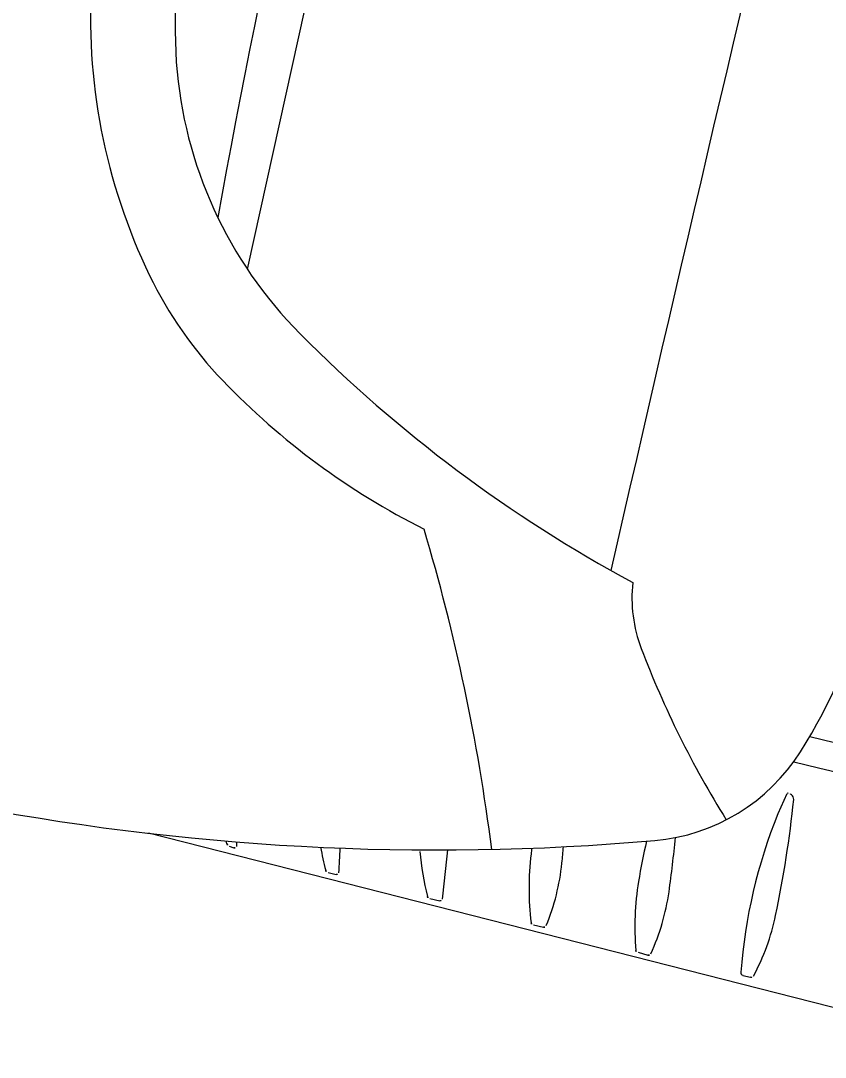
# Model space of a CAD drawing. Extents: x 14104283 to 14128447, y 8633203 to 8671666.
# Drawn here: x 14107500.867 to 14107503.928, y 8639439.684 to 8639443.624 of the extents above; entities that cross this region are included whole.
import ezdxf

# ---------------------------------------------------------------- set-up
doc = ezdxf.new("R2010")
doc.units = 0
doc.layers.add('Cell', color=7, linetype='Continuous')

msp = doc.modelspace()

# ---------------------------------------------------------------- linework, layer by layer
at = {"layer": 'Cell'}
for p, q in [((14107504.7012, 8639439.6838), (14107501.3531, 8639440.5351)), ((14107501.6595, 8639440.4867), (14107501.6776, 8639440.4798)), ((14107501.6885, 8639440.4854), (14107501.6885, 8639440.4854)), ((14107502.0357, 8639440.386), (14107502.0664, 8639440.3792)), ((14107502.0773, 8639440.3848), (14107502.0773, 8639440.3848)), ((14107502.4225, 8639440.2879), (14107502.4608, 8639440.2789)), ((14107502.8171, 8639440.1876), (14107502.8554, 8639440.1786)), ((14107503.2152, 8639440.0828), (14107503.2531, 8639440.0722)), ((14107503.6133, 8639439.9953), (14107503.6432, 8639439.9882))]:
    msp.add_line(p, q, dxfattribs=at)
for points in [[(14107501.7288, 8639442.6793), (14107502.0214, 8639443.9996), (14107503.0093, 8639448.4692), (14107503.9629, 8639452.2197), (14107504.9164, 8639455.9702), (14107506.1831, 8639460.3689), (14107506.5566, 8639461.6687)], [(14107503.7813, 8639440.6854), (14107503.7472, 8639440.6091), (14107503.7472, 8639440.6091)]]:
    msp.add_lwpolyline(points, dxfattribs=at)
for centre, radius, start, end in [((14107778.6651, 8639378.6442), 282.6387, 165.737979, 167.143488), ((14107541.1811, 8639435.6628), 40.2171, 165.45253, 169.66713), ((14107506.4425, 8639443.6759), 4.9885, 167.971, 182.4121), ((14107503.3827, 8639443.6364), 2.2506, 176.1, 205.8274), ((14107503.0892, 8639443.5866), 1.6352, 184.2284, 224.8393), ((14107502.7555, 8639443.3328), 1.5538, 205.8274, 223.8714), ((14107505.7592, 8639446.2417), 5.4007, 224.8393, 241.6544), ((14107503.6661, 8639444.2082), 2.817, 223.8714, 243.3154), ((14107495.1428, 8639439.5191), 7.5763, 7.24099, 16.66103), ((14107503.7366, 8639441.4311), 0.5446, 173.9408, 200.7927), ((14107502.0789, 8639441.9556), 2.0762, 327.6749, 345.7354), ((14107506.6963, 8639442.555), 3.7105, 200.7927, 212.0369), ((14107531.2154, 8639553.8105), 116.1721, 256.384787, 257.903887), ((14107503.2152, 8639441.2366), 0.7316, 274.9915, 327.6749), ((14107546.8314, 8639615.1219), 179.5456, 256.135506, 257.132178), ((14107499.5736, 8639441.0986), 4.2561, 348.13, 354.1417), ((14107503.7856, 8639440.6836), 0.00467, 75.7124, 157.0318), ((14107503.7817, 8639440.6637), 0.025, 44.5059, 78.4114), ((14107503.7893, 8639440.6661), 0.0182, 354.1417, 55.8982), ((14107502.4499, 8639449.9983), 9.5265, 258.80983, 274.99148), ((14107505.6076, 8639439.8562), 2.0069, 157.9667, 175.6945), ((14107502.6036, 8639440.861), 1.0208, 200.3698, 201.0119), ((14107495.5897, 8639440.6164), 6.1002, 358.76953, 358.92717), ((14107505.0313, 8639440.0634), 1.8372, 166.0848, 170.9509), ((14107499.1196, 8639440.9142), 4.2561, 351.8798, 354.6727), ((14107501.6614, 8639440.4974), 0.0109, 193.2621, 260.4329), ((14107501.6798, 8639440.4889), 0.00943, 256.708, 337.8616), ((14107503.1885, 8639440.7004), 1.2012, 190.4735, 194.7627), ((14107496.0697, 8639440.7207), 6.017, 356.79972, 357.69618), ((14107503.6918, 8639440.4887), 1.3069, 180.7359, 180.979), ((14107503.5749, 8639440.5769), 1.1949, 185.3052, 193.6508), ((14107437.883, 8639447.1926), 64.9571, 353.895106, 354.061221), ((14107504.6326, 8639440.2408), 1.8372, 172.5633, 173.2403), ((14107498.6916, 8639440.8547), 4.2561, 354.1691, 355.0015), ((14107503.9048, 8639440.327), 1.1044, 173.2403, 186.8893), ((14107502.0649, 8639440.5102), 0.8652, 337.8616, 354.1691), ((14107502.0375, 8639440.3968), 0.0109, 193.2621, 260.4329), ((14107502.0686, 8639440.3883), 0.00943, 256.708, 337.8616), ((14107504.3076, 8639440.1786), 1.1044, 170.9509, 184.6), ((14107502.4765, 8639440.4352), 0.8652, 335.5723, 351.8798), ((14107502.4217, 8639440.2958), 0.00792, 186.8893, 276.064), ((14107502.463, 8639440.2881), 0.00943, 256.708, 337.8616), ((14107502.892, 8639440.4012), 0.8652, 331.8225, 348.13), ((14107502.8163, 8639440.1955), 0.00792, 186.8893, 276.064), ((14107502.8576, 8639440.1877), 0.00943, 256.708, 337.8616), ((14107503.2146, 8639440.0907), 0.00792, 184.6, 273.7746), ((14107503.2556, 8639440.0813), 0.00943, 254.4187, 335.5723), ((14107503.6166, 8639440.0052), 0.0104, 170.4298, 251.4695), ((14107503.6463, 8639439.9971), 0.00943, 250.6689, 331.8225)]:
    msp.add_arc(centre, radius, start, end, dxfattribs=at)

doc.saveas('drawing.dxf')
